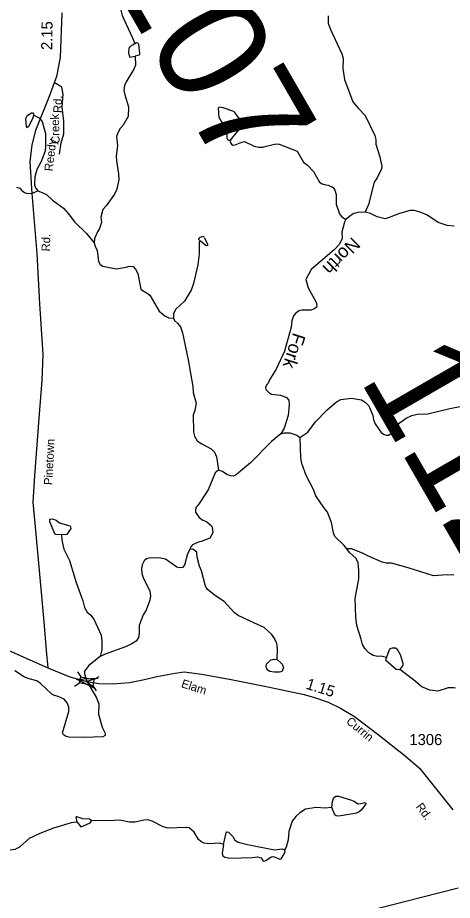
# Model space of a CAD drawing. Extents: x 2056842 to 2160602, y 826753 to 1016856.
# Drawn here: x 2090896 to 2095813, y 935892 to 945870 of the extents above; entities that cross this region are included whole.
import ezdxf

# ---------------------------------------------------------------- set-up
doc = ezdxf.new("R2010")
doc.units = 0
for name, color, linetype in [('Exist Hydrographic Creek Single Shore', 7, 'Continuous'), ('Exist Hydrographic Creek Single Shore Label', 7, 'Continuous'), ('Exist Hydrographic Misc Water Feature', 7, 'Continuous'), ('Exist Hydrographic Pond Under 1500 Sq Ft', 7, 'Continuous'), ('Exist Road Non-System Type 51', 7, 'Continuous'), ('Exist Road Non-System Type 51 Label', 7, 'Continuous'), ('Exist Road Primary US Attributed', 7, 'Continuous'), ('Exist Road Secondary Mileage Hundredths English Label', 7, 'Continuous'), ('Exist Road Secondary Structure Standard Bridge Attributed CELL', 7, 'Continuous'), ('Exist Road Secondary Structure Standard Bridge CELL', 7, 'Continuous'), ('Exist Road Secondary Structure Standard Bridge Number Label', 7, 'Continuous'), ('Exist Road Secondary Type 51 Attributed', 7, 'Continuous'), ('Exist Road Secondary Type 51 Label', 7, 'Continuous'), ('Exist Road Secondary Type 51 Number Label', 7, 'Continuous')]:
    doc.layers.add(name, color=color, linetype=linetype)

msp = doc.modelspace()

# ---------------------------------------------------------------- linework, layer by layer
at = {"layer": 'Exist Hydrographic Creek Single Shore'}
for points in [[(2094409, 945888.8), (2094409.2, 945808.8), (2094433.6, 945736.9), (2094564.4, 945459.3), (2094576.5, 945411.3), (2094572.8, 945295.3), (2094591.2, 945169.3), (2094686, 944917.6), (2094750.2, 944841.9), (2094828.5, 944764.1), (2094935.1, 944538.5), (2094947.4, 944490.5), (2094947.4, 944438.5), (2094993.8, 944296.6), (2095014.3, 944188.8), (2095010.4, 944160.8), (2094962.6, 944060.6), (2094926.9, 944008.4), (2094865.6, 943758.3), (2094825.8, 943670.2)], [(2090883.1, 943953.8), (2090919, 943943.9), (2090945.3, 943914.1), (2090973.4, 943894.2), (2091009.3, 943882.3), (2091065.4, 943884.4), (2091123.4, 943910.4)], [(2091123.4, 943910.4), (2091175.2, 943894.6), (2091221.3, 943871), (2091291.5, 943805.2), (2091415.7, 943717.3), (2091467.9, 943657.5), (2091538.4, 943559.9), (2091674.8, 943430.4), (2091760.9, 943324.6)], [(2094825.6, 943670.1), (2094741.8, 943665.6), (2094691.6, 943651.6), (2094647.7, 943623.6), (2094607.9, 943587.3)], [(2095832.2, 943511.1), (2095755.9, 943518.9), (2095654, 943554.5), (2095525.8, 943640.1), (2095437.6, 943675.8), (2095381.5, 943689.7), (2095337.5, 943689.7), (2095213.7, 943655.2), (2095099.9, 943609), (2095051.8, 943596.8), (2094963.9, 943616.4), (2094885.6, 943656.1), (2094825.6, 943670.1)], [(2094607.9, 943587.3), (2094594.2, 943557.4), (2094564.3, 943445.2), (2094564.8, 943373.3), (2094534.9, 943309.3), (2094477.1, 943244.9), (2094215.9, 943022.2), (2094154.2, 942910), (2094182.4, 942814.2), (2094270.9, 942652.3), (2094279, 942616.3), (2094275, 942596.4), (2094255.2, 942576.5), (2094211.3, 942564.3), (2094111.2, 942561.8), (2094077.2, 942553.9), (2094039.2, 942525.5), (2094015.3, 942497.5), (2093997.4, 942441.4), (2093989.7, 942369.4), (2093912.6, 942101.2), (2093821.4, 941895.1), (2093745.7, 941774.9), (2093729.9, 941738.8), (2093713.8, 941724.7), (2093699.9, 941688.6), (2093704, 941664.6), (2093733.9, 941634.7), (2093768.3, 941615), (2093868.1, 941601.1), (2093936.2, 941577.4), (2093962.4, 941545.3), (2093968.5, 941493.4), (2093954.9, 941373.6), (2093909.3, 941229.5), (2093871.5, 941165.3)], [(2091760.9, 943324.6), (2091771.2, 943284.7), (2091797.1, 943236.5), (2091809.6, 943112.6), (2091827.7, 943080.7), (2091857.8, 943060.7), (2092009.8, 943031.3), (2092122, 943047.7), (2092157.7, 943061.7), (2092201.9, 943055.9), (2092229.9, 943028), (2092256, 942976), (2092290.4, 942800.1), (2092314.6, 942780.2), (2092362.7, 942756.5), (2092392.7, 942732.6), (2092497.3, 942552.9), (2092565.6, 942495.1), (2092605.6, 942475.2), (2092657.7, 942471.5)], [(2092657.7, 942471.5), (2092669.6, 942447.3), (2092705.7, 942415.4), (2092737.7, 942375.7), (2092762.2, 942307.6), (2092825, 941999.8), (2092876, 941702.1), (2092880.1, 941634.1), (2092914.6, 941510.3), (2092900.8, 941430.2), (2092881, 941378.1), (2092883.5, 941182.2), (2092897.7, 941138.2), (2092927.8, 941086.4), (2092978, 941052.6), (2093086, 940994.9), (2093122.4, 940959), (2093146.6, 940907), (2093169, 940754.9)], [(2093871.5, 941165.3), (2093767.9, 941076.9), (2093530.6, 940836), (2093373, 940705.7), (2093337.2, 940685.5), (2093305.1, 940689.4), (2093261.1, 940705.4), (2093213, 940741.2), (2093169, 940754.9)], [(2093871.5, 941165.3), (2093915.4, 941177.5), (2093973.5, 941177.6), (2094055.6, 941151.9), (2094089.5, 941124)], [(2094619.5, 939865.8), (2094589.6, 939901.7), (2094485.2, 940003.3), (2094469, 940047.3), (2094446.7, 940163.2), (2094402.4, 940281.1), (2094358.3, 940333), (2094267.9, 940464.7), (2094243.7, 940536.6), (2094159.2, 940694.3), (2094110.8, 940828.2), (2094098.5, 940892.1), (2094089.9, 941124.1)], [(2093169, 940754.9), (2093130.9, 940722.9), (2093051.5, 940530.6), (2092934.3, 940354.2), (2092914.2, 940334.3), (2092906.1, 940310.2), (2092906.4, 940278.4), (2092950.5, 940218.4), (2092992.5, 940190.6), (2093032.6, 940174.7), (2093088.7, 940126.9), (2093096.9, 940111), (2093103.1, 940044.9), (2093071.3, 939986.8), (2092973.4, 939946.5), (2092941.5, 939942.3), (2092873.5, 939910.2), (2092855.6, 939886), (2092845.5, 939858)], [(2092845.5, 939858), (2092818, 939810), (2092784.1, 939680.1), (2092760.3, 939656), (2092724.4, 939649.8), (2092696.3, 939657.6), (2092568, 939749.2), (2092492.1, 939762.9), (2092380.2, 939758.7), (2092352.1, 939750.4), (2092328.1, 939730.6), (2092304.4, 939682.5), (2092298.3, 939642.3), (2092300.4, 939586.4), (2092314.6, 939542.5), (2092393.1, 939386.7), (2092399.2, 939334.7), (2092391.3, 939286.6), (2092347.9, 939170.7), (2092316, 939118.5), (2092270.5, 938998.4), (2092270.7, 938914.4), (2092262.8, 938862.4), (2092235, 938822.3), (2092189.1, 938790.1), (2092117.2, 938755.8), (2091885.4, 938673.3), (2091829.4, 938646.9)], [(2095067.6, 938635.2), (2095007.3, 938651.1), (2094967.3, 938649), (2094915.4, 938658.8), (2094869.3, 938690.7), (2094821.1, 938738.5), (2094795.1, 938782.4), (2094780.9, 938842.3), (2094732.3, 939000.2), (2094720.2, 939092.2), (2094713.5, 939304.1), (2094754.7, 939524.2), (2094754.5, 939624.2), (2094748.1, 939708.3), (2094723.9, 939756.2), (2094649.7, 939823.9), (2094619.5, 939865.8)], [(2091829.4, 938646.9), (2091701.7, 938546.6), (2091654.1, 938482.6), (2091652.2, 938450.6), (2091679.1, 938367), (2091785.1, 938186.8), (2091813.1, 938113.1), (2091811.7, 937997), (2091853.9, 937851), (2091884.3, 937783.1), (2091884.4, 937755.3), (2091860.5, 937739.3), (2091648.3, 937730.6), (2091476.5, 937735.8), (2091444.5, 937744), (2091416.4, 937763.7), (2091404.3, 937783.6), (2091475.3, 938027.9), (2091475.3, 938076.1), (2091455, 938123.8), (2091421.1, 938163.9), (2091352.8, 938195.5), (2091313, 938205.5), (2091282.8, 938223.5), (2091156.4, 938343), (2091112.4, 938374.7), (2091026.2, 938396.5), (2090972.2, 938416.3), (2090866, 938484.2)], [(2091569.6, 936774.5), (2091501.5, 936766.3), (2091301.8, 936707.6), (2091146, 936647.2), (2091028.1, 936590.9), (2090918.3, 936494.5), (2090864.4, 936466.3), (2090758.6, 936452.1), (2090658.5, 936451.7), (2090506.8, 936389.2), (2090388.9, 936370.9), (2090329, 936342.7), (2090249.1, 936272.4), (2090123.4, 936204)], [(2093226.2, 936523.7), (2093182.1, 936539.5), (2093056.2, 936529.2), (2093004.1, 936536.9), (2092966.2, 936556.8), (2092942, 936580.8), (2092891.8, 936662.6), (2092835.6, 936712.5), (2092803.6, 936716.4), (2092597.7, 936705.7), (2092543.6, 936721.5), (2092417.5, 936785.2), (2092367.5, 936800.9), (2092323.4, 936798.9), (2092223.5, 936776.5), (2092159.5, 936776.3), (2092053.3, 936798.1), (2091989.3, 936793.8), (2091731.6, 936791)]]:
    msp.add_lwpolyline(points, dxfattribs=at)
at = {"layer": 'Exist Hydrographic Misc Water Feature'}
for points in [[(2092143.5, 946419.7), (2092141.7, 946357.7), (2092125.9, 946343.7), (2092063.8, 946329.5), (2092011.9, 946317.3), (2091995.9, 946305.2), (2091984, 946273.2), (2091984.2, 946197.3), (2091996.5, 946129.3), (2092054.7, 945985.4), (2092077.3, 945893.6), (2092191.9, 945649.9), (2092222.1, 945578)], [(2092222.1, 945578), (2092200.1, 945557.9), (2092182.3, 945553.8), (2092154.4, 945525.8)], [(2092222.1, 945578), (2092242.2, 945590), (2092254.1, 945586.1), (2092264.3, 945570.1), (2092274.6, 945464.2), (2092270.7, 945446.1), (2092226.6, 945434.1)], [(2092226.6, 945434.1), (2092228.8, 945334), (2092209.2, 945286), (2092123.4, 945145.7), (2092103.6, 945101.7), (2092097.8, 945047.6), (2092108.1, 944997.6), (2092150.3, 944861.9), (2092146.8, 944753.8), (2092089, 944653.6), (2092057, 944617.5), (2092029.3, 944569.4), (2092015.4, 944525.4), (2092023.8, 944421.4), (2092010, 944303.4), (2092014.1, 944249.5), (2092036.7, 944105.5), (2092041, 944041.5), (2092019.3, 943929.5), (2091991.4, 943873.4), (2091897.9, 943741), (2091859.9, 943701), (2091836.2, 943614.9), (2091844.6, 943552.9), (2091822.6, 943484.8), (2091798.6, 943448.8), (2091767.1, 943372.7), (2091761.1, 943324.7)], [(2092154.4, 945525.8), (2092150.5, 945473.7), (2092160.6, 945421.9), (2092226.6, 945434.1)], [(2093340.4, 944809.6), (2093222.3, 944851.2), (2093174.3, 944856.9), (2093162.4, 944844.9), (2093172.7, 944745), (2093200.8, 944693.1)], [(2091027, 944650.3), (2091068.9, 944730.4), (2091080.8, 944766.5)], [(2091080.8, 944766.5), (2091140.8, 944736.7), (2091173, 944696.8), (2091209.3, 944558.9), (2091211.8, 944414.9), (2091207.9, 944363), (2091166.3, 944250.8), (2091112.5, 944152.6), (2091090.8, 944068.5), (2091087.3, 943980.5), (2091099.2, 943946.6), (2091123.4, 943910.7)], [(2093303.5, 944483.4), (2093462.8, 944681.9), (2093462.8, 944693.9), (2093406.7, 944727.7), (2093354.4, 944797.6), (2093340.4, 944809.6)], [(2093200.8, 944693.1), (2093241, 944635.2), (2093263.1, 944571.3), (2093261.3, 944507.3), (2093269.5, 944491.3), (2093283.4, 944483.3), (2093303.5, 944483.4)], [(2093303.5, 944483.4), (2093301.5, 944463.4), (2093313.6, 944439.4), (2093329.6, 944427.6), (2093357.6, 944431.6), (2093433.5, 944463.8), (2093461.4, 944469.9), (2093569.7, 944418.2), (2093619.7, 944406.4), (2093667.7, 944404.5), (2093705.6, 944418.6), (2093821.7, 944443), (2093853.7, 944441.1), (2094057.7, 944361.7), (2094128, 944238), (2094176.2, 944204.1), (2094242.4, 944130.3), (2094310.9, 944010.6), (2094338.8, 943990.7), (2094377, 943978.8), (2094409, 943977), (2094464.9, 943949.1), (2094485, 943921.1), (2094497.1, 943869.2), (2094497.5, 943761.1), (2094535.9, 943653.3), (2094559.9, 943621.4), (2094608.1, 943587.6)], [(2092962.9, 943344.5), (2092951, 943332.4), (2092947.5, 943196.4), (2092933.8, 943076.4), (2092886.4, 942864.2), (2092858.8, 942788.2), (2092783.1, 942663.9), (2092685.3, 942575.6), (2092657.6, 942525.6), (2092657.8, 942471.6)], [(2092962.9, 943344.5), (2092946.9, 943360.4), (2092946.9, 943372.4), (2092960.9, 943388.5), (2092994.9, 943398.5), (2093004.8, 943386.6)], [(2094089.5, 941124), (2094177.4, 941184.2), (2094263.2, 941302.5), (2094392.5, 941432.7), (2094504.4, 941525.2), (2094552.2, 941553.4), (2094672.3, 941567.7), (2094786.4, 941547.9), (2094828.2, 941524.1), (2094868.4, 941482.2), (2094914.6, 941372.3), (2094920.9, 941324.6), (2094939.2, 941276.7), (2095007.5, 941180.7), (2095035.6, 941160.8), (2095063.6, 941151), (2095091.5, 941151.1), (2095143.4, 941187.1), (2095211.1, 941287.4), (2095288.8, 941343.6), (2095354.7, 941373.7), (2095416.6, 941386.2), (2095536.5, 941392.5), (2095784.5, 941451.1), (2096054.4, 941505.8)], [(2091261, 940171.3), (2091260.8, 940199.3), (2091290.9, 940205.4), (2091333, 940187.6), (2091369.1, 940159.6), (2091459.1, 940131.9)], [(2091393.5, 940023.8), (2091319.4, 940025.5), (2091261, 940171.3)], [(2091459.1, 940131.9), (2091489.2, 940124), (2091497.2, 940096), (2091453.3, 940025.9), (2091393.5, 940023.8)], [(2091393.5, 940023.8), (2091397.6, 939963.8), (2091419.9, 939859.8), (2091482.4, 939732.1), (2091559.1, 939484.4), (2091631.7, 939276.5), (2091652, 939200.7), (2091684.2, 939150.6), (2091722.2, 939114.9), (2091762.3, 939063), (2091822.8, 938931.1), (2091840.9, 938891.1), (2091849.1, 938823.3), (2091847.4, 938723.2), (2091829.6, 938647.1)], [(2093829.7, 938613.4), (2093835.2, 938737.5), (2093827.2, 938793.4), (2093802.8, 938853.3), (2093772.7, 938895.2), (2093684.5, 938977), (2093568.4, 939028.6), (2093392.1, 939110), (2093348, 939141.9), (2093231.5, 939269.6), (2093135.6, 939333.2), (2093043.3, 939404.9), (2093019.1, 939444.8), (2092976.7, 939614.7), (2092952.5, 939670.7), (2092926.2, 939770.5), (2092921.9, 939826.5), (2092877.8, 939862.4), (2092845.8, 939858.3)], [(2095828.5, 939567.5), (2095752.5, 939571.4), (2095600.5, 939558.9), (2095312.2, 939652), (2095126, 939701.4), (2095066.1, 939703.2), (2095020.2, 939715), (2094864, 939780.6), (2094797.9, 939816.3), (2094671.6, 939864), (2094619.5, 939865.8)], [(2095067.6, 938635.2), (2095101.2, 938723.3), (2095113.1, 938739.4), (2095137.1, 938747.5), (2095169.1, 938747.6), (2095189.2, 938731.6)], [(2095189.2, 938731.6), (2095221.4, 938671.7), (2095251.7, 938573.8), (2095251.7, 938549.8), (2095219.9, 938499.8)], [(2093714, 938511.1), (2093705.8, 938527), (2093709.7, 938563.1), (2093759.6, 938609.2), (2093797.7, 938617.3), (2093829.7, 938613.4)], [(2093829.7, 938613.4), (2093869.7, 938581.6), (2093889.8, 938559.7), (2093901.9, 938525.6), (2093887.9, 938483.6), (2093871.9, 938475.6)], [(2095067.6, 938635.2), (2095057.5, 938611.3), (2095175.8, 938503.6), (2095219.9, 938499.8)], [(2093871.9, 938475.6), (2093858.2, 938469.6), (2093798.1, 938469.4), (2093749.9, 938477.2), (2093717.9, 938499.1), (2093714, 938511.1)], [(2095846.6, 938289.7), (2095824.4, 938295.7), (2095764.6, 938293.5), (2095650.5, 938255.1), (2095556.4, 938266.9), (2095466.4, 938304.5), (2095374.3, 938386.2), (2095219.9, 938499.8)], [(2094448.7, 936939.5), (2094456.5, 937007.5), (2094468.4, 937043.5), (2094480.3, 937059.6), (2094496.3, 937067.6), (2094524.4, 937069.7), (2094662.6, 937026.1)], [(2094662.6, 937026.1), (2094700.5, 937012.3), (2094744.6, 936984.4), (2094776.6, 936986.5), (2094824.6, 936998.6), (2094832.6, 936990.6), (2094828.7, 936974.6), (2094783, 936910.5), (2094759, 936890.5), (2094727, 936876.3), (2094687, 936870.2)], [(2094448.7, 936939.5), (2094368.8, 936935.2), (2094276.7, 936942.9), (2094150.8, 936920.6), (2094087, 936880.3), (2094041.1, 936838.2), (2094001.3, 936786.1), (2093963.6, 936670), (2093956, 936575.9), (2093934.3, 936493.9), (2093914.2, 936461.8)], [(2094687, 936870.2), (2094527.1, 936841.7), (2094499, 936845.6), (2094485, 936859.6), (2094448.7, 936939.5)], [(2093226.2, 936523.7), (2093255.7, 936655.8), (2093263.7, 936667.8), (2093279.7, 936663.9), (2093330, 936612), (2093354, 936572), (2093390, 936548.2), (2093496.1, 936524.5), (2093802.2, 936463.5), (2093886.3, 936475.7), (2093914.2, 936461.8)], [(2093226.2, 936523.7), (2093210.4, 936419.7), (2093218.4, 936395.7), (2093238.7, 936379.8), (2093296.5, 936367.9), (2093550.6, 936376.7)], [(2093550.6, 936376.7), (2093610.5, 936384.9), (2093650.7, 936371), (2093674.7, 936335.1), (2093702.8, 936341.2), (2093762.4, 936383.4), (2093790.5, 936387.5), (2093860.6, 936355.7), (2093876.6, 936359.8), (2093918.5, 936429.9), (2093922.4, 936449.9), (2093914.2, 936461.8)]]:
    msp.add_lwpolyline(points, dxfattribs=at)
at = {"layer": 'Exist Hydrographic Pond Under 1500 Sq Ft'}
for points in [[(2091000.5, 944755.9), (2090984.8, 944726.1), (2090990.8, 944638), (2090999.2, 944628), (2091023.1, 944642.3), (2091026.8, 944650.1)], [(2091080.5, 944766.4), (2091080.5, 944782.2), (2091072.4, 944790.2), (2091052.4, 944790.3), (2091000.5, 944755.9)], [(2093042.9, 943294.7), (2093027.1, 943290.4), (2092962.9, 943344.2)], [(2093004.8, 943386.4), (2093045, 943314.6), (2093042.9, 943294.7)], [(2091569.4, 936774.4), (2091557.2, 936834.4), (2091563.2, 936838.2), (2091631.3, 936818.4), (2091707.4, 936814.9), (2091731.3, 936799), (2091731.2, 936790.8)], [(2091569.4, 936774.4), (2091609.7, 936722.4), (2091639.4, 936732.6)], [(2091639.4, 936732.6), (2091717.2, 936766.8), (2091731.2, 936790.8)]]:
    msp.add_lwpolyline(points, dxfattribs=at)
at = {"layer": 'Exist Road Non-System Type 51'}
msp.add_lwpolyline([(2091370.5, 944325.4), (2091388.2, 944455.5), (2091417.8, 944556.1), (2091417.8, 944698), (2091400.1, 944857.7), (2091411.9, 945005.5), (2091394.2, 945082.4), (2091309.4, 945136.4)], dxfattribs=at)
at = {"layer": 'Exist Road Primary US Attributed'}
msp.add_lwpolyline([(2094739.8, 935742.3), (2095477.5, 935930.9), (2095877.3, 936031.7)], dxfattribs=at)
at = {"layer": 'Exist Road Secondary Structure Standard Bridge Attributed CELL'}
msp.add_lwpolyline([(2091776.5, 938281), (2091560, 938393.2), (2091803.6, 938404.3), (2091679.1, 938367)], close=True, dxfattribs=at)
at = {"layer": 'Exist Road Secondary Structure Standard Bridge CELL'}
for p, q in [((2091574.5, 938476.3), (2091611.9, 938418.3)), ((2091539.2, 938311.8), (2091597.1, 938349.3)), ((2091759.6, 938386.3), (2091817.5, 938423.8)), ((2091745.2, 938318.9), (2091782.6, 938261))]:
    msp.add_line(p, q, dxfattribs=at)
msp.add_lwpolyline([(2091611.9, 938418.3), (2091759.7, 938386.7), (2091744.9, 938317.6), (2091597.1, 938349.3)], close=True, dxfattribs=at)
at = {"layer": 'Exist Road Secondary Type 51 Attributed'}
for points in [[(2091394.9, 945922.7), (2091375.9, 945418.7), (2091334.3, 945204.2), (2091251.1, 944977), (2091097.6, 944593), (2091056.7, 944431.6), (2091034.3, 944239.5), (2091056.7, 943881.1), (2091114.2, 943203.8), (2091143, 942635.3), (2091181.3, 942067), (2091168.6, 941766.2), (2091136.6, 941340.5), (2091085.4, 940690.3), (2091066.2, 940392.7), (2091091.8, 940155.9), (2091143, 939578.2), (2091194.1, 939040.5), (2091220.5, 938716.3), (2091239.2, 938520.9)], [(2086657.8, 940039.6), (2086790.5, 940031.1), (2087094.3, 940010.3), (2087281.4, 939984.7), (2087445.3, 939951.2), (2087594, 939900), (2087771.5, 939824.8), (2087937.8, 939732), (2088104.1, 939613.6), (2088288.9, 939470.2), (2088496.8, 939315), (2088661.5, 939238.2), (2088812.8, 939193.7), (2088956.7, 939166.5), (2089300.5, 939144.1), (2089765, 939110.6), (2089932.9, 939077), (2090152, 939000.2), (2090753.7, 938735), (2091239.2, 938520.9)], [(2091239.2, 938520.9), (2091485.5, 938420.1), (2091679.1, 938367)], [(2091679.1, 938367), (2091816, 938343.9), (2091974.3, 938337.5), (2092160.4, 938353.6), (2092310.7, 938384), (2092470.6, 938420.8), (2092678.5, 938460.8), (2092779.2, 938473.6), (2092979.1, 938448), (2093328.5, 938382.5), (2093744.2, 938302.5), (2094135.3, 938218), (2094253.6, 938182.8), (2094408.7, 938131.6), (2094547.8, 938062.8), (2094704.5, 937970), (2094975.5, 937765.8), (2095277.7, 937525.8), (2095440.1, 937387.3), (2095532.8, 937273.6), (2095817, 936914.1)]]:
    msp.add_lwpolyline(points, dxfattribs=at)

# ---------------------------------------------------------------- texts
at = {"layer": 'Exist Hydrographic Creek Single Shore Label'}
for s, rotation, p in [('North', 224.84433, (2094680.2, 943398.4)), ('Fork', 252.29668, (2094013, 942316.7))]:
    msp.add_text(s, height=150, rotation=rotation, dxfattribs=at).set_placement(p)
at = {"layer": 'Exist Road Non-System Type 51 Label'}
for s, rotation, p in [('Rd.', 88.50001, (2091393.9, 944790.3)), ('Creek', 91.77889, (2091372.2, 944444.1)), ('Reedy', 83.30181, (2091292, 944129.7))]:
    msp.add_text(s, height=95, rotation=rotation, dxfattribs=at).set_placement(p)
at = {"layer": 'Exist Road Secondary Mileage Hundredths English Label'}
for s, rotation, p in [('2.15', 89.04133, (2091286.4, 945503)), ('1.15', 342.2328, (2094148.5, 938286.7))]:
    msp.add_text(s, height=125, rotation=rotation, dxfattribs=at).set_placement(p)
at = {"layer": 'Exist Road Secondary Structure Standard Bridge Number Label'}
for s, p in [('107', (2091880.1, 946407.3)), ('112', (2094751.1, 941793.2))]:
    msp.add_text(s, height=1230.31, rotation=300, dxfattribs=at).set_placement(p)
at = {"layer": 'Exist Road Secondary Type 51 Label'}
for s, rotation, p in [('Rd.', 88.72773, (2091260.8, 943226.5)), ('Pinetown', 87.08684, (2091287.4, 940584.3)), ('Elam', 342.23276, (2092739.4, 938303.1)), ('Currin', 320.89581, (2094604.8, 937899.8)), ('Rd.', 306.04112, (2095395.7, 936949.8))]:
    msp.add_text(s, height=95, rotation=rotation, dxfattribs=at).set_placement(p)
at = {"layer": 'Exist Road Secondary Type 51 Number Label'}
msp.add_text('1306', height=125, dxfattribs=at).set_placement((2095327.1, 937646.7))

doc.saveas('drawing.dxf')
